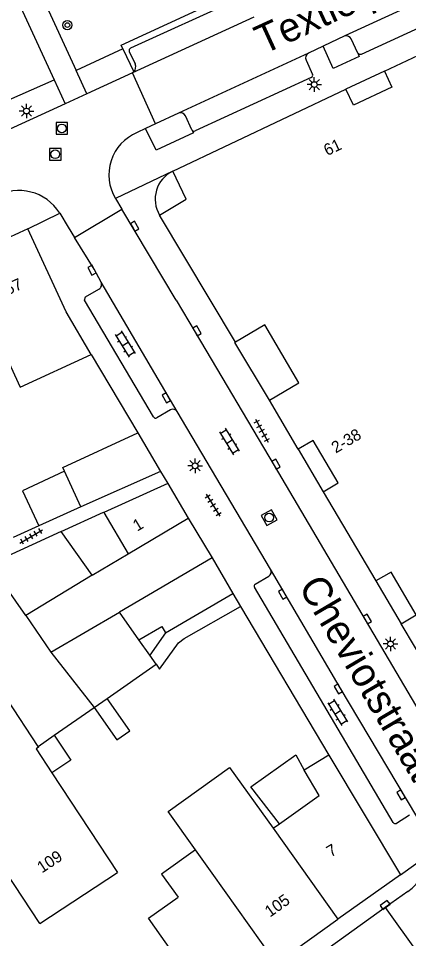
# Model space of a CAD drawing. Extents: x 132998 to 136004, y 396998 to 398512.
# Drawn here: x 133312.9 to 133346.5, y 398220.9 to 398300.1 of the extents above; entities that cross this region are included whole.
import ezdxf

# ---------------------------------------------------------------- set-up
doc = ezdxf.new("R2010")
doc.units = 0
for name, color, linetype in [('gg-afsc-erfafscheiding', 7, 'Continuous'), ('gg-afsc-hekwerk', 7, 'Continuous'), ('gg-afsc-muur', 7, 'Continuous'), ('gg-anno-huisnummerreeks BGT', 7, 'Continuous'), ('gg-anno-openbare ruimte label', 7, 'Continuous'), ('gg-bbg-bijgebouw', 7, 'Continuous'), ('gg-bbg-gedigitaliseerde bebouwing', 7, 'Continuous'), ('gg-bbg-gedigitaliseerde bijgebouw', 7, 'Continuous'), ('gg-bbg-hoofdgebouw', 7, 'Continuous'), ('gg-bbg-luifel en loopbrug', 7, 'Continuous'), ('gg-bbg-onder overbouw', 7, 'Continuous'), ('gg-bbg-pand overbouw', 7, 'Continuous'), ('gg-bbg-tussenscheiding', 7, 'Continuous'), ('gg-knt-verharding', 7, 'Continuous'), ('gg-knt-verharding nz', 7, 'Continuous'), ('gt-grn-groengrens', 7, 'Continuous'), ('gt-grn-weggrens', 7, 'Continuous'), ('gt-symb-boom', 7, 'Continuous'), ('gt-symb-klinker verharding', 7, 'Continuous'), ('gt-symb-kolk', 7, 'Continuous'), ('gt-symb-lichtmast', 7, 'Continuous'), ('gt-symb-rioolschacht', 7, 'Continuous'), ('gt-symb-tegel verharding', 7, 'Continuous')]:
    doc.layers.add(name, color=color, linetype=linetype)

# ---------------------------------------------------------------- blocks, each defined once
blk = doc.blocks.new('gt0-BOOM')
at = {"layer": 'gt-symb-boom'}
for radius in [0.4, 0.2]:
    blk.add_circle((0, 0), radius, dxfattribs=at)
blk = doc.blocks.new('gt0-KOLK')
at = {"layer": 'gt-symb-kolk'}
blk.add_lwpolyline([(0, 0), (0.375, 0), (0.375, 0.4), (-0.375, 0.4), (-0.375, 0), (0, 0)], dxfattribs=at)
blk = doc.blocks.new('gt0-LMAST')
at = {"layer": 'gt-symb-lichtmast'}
for p, q in [((-0.182, 0.173), (-0.447, 0.438)), ((-0.005, 0.246), (-0.005, 0.621)), ((0.172, 0.173), (0.437, 0.438)), ((-0.255, -0.004), (-0.63, -0.004)), ((-0.182, -0.181), (-0.447, -0.446)), ((-0.005, -0.254), (-0.005, -0.629)), ((0.437, -0.446), (0.172, -0.181)), ((0.245, -0.004), (0.62, -0.004))]:
    blk.add_line(p, q, dxfattribs=at)
blk.add_circle((-0.005, -0.004), 0.25, dxfattribs=at)
blk = doc.blocks.new('gt0-TEG1')
at = {"layer": 'gt-symb-tegel verharding'}
for p, q in [((-1.125, 0), (1.125, 0)), ((-0.9, -0.25), (-0.9, 0.25)), ((-0.45, -0.25), (-0.45, 0.25)), ((0, -0.25), (0, 0.25)), ((0.45, -0.25), (0.45, 0.25)), ((0.9, -0.25), (0.9, 0.25))]:
    blk.add_line(p, q, dxfattribs=at)
blk = doc.blocks.new('gt0-KL1')
at = {"layer": 'gt-symb-klinker verharding'}
for p, q in [((-1.15, 0.3), (1.15, 0.3)), ((-1, -0.3), (-1, 0.3)), ((-0.5, 0.3), (-0.5, 0.45)), ((0, -0.3), (0, 0.3)), ((0.5, 0.3), (0.5, 0.45)), ((1, -0.3), (1, 0.3)), ((-1.15, -0.3), (1.15, -0.3)), ((-0.5, -0.45), (-0.5, -0.3)), ((0.5, -0.45), (0.5, -0.3))]:
    blk.add_line(p, q, dxfattribs=at)
blk = doc.blocks.new('gt0-RS')
at = {"layer": 'gt-symb-rioolschacht'}
blk.add_lwpolyline([(-0.5, -0.5), (0.5, -0.5), (0.5, 0.5), (-0.5, 0.5)], close=True, dxfattribs=at)
blk.add_circle((0, 0), 0.375, dxfattribs=at)

msp = doc.modelspace()

# ---------------------------------------------------------------- linework, layer by layer
at = {"layer": 'gg-afsc-erfafscheiding'}
msp.add_line((133314.647, 398256.426), (133312.447, 398255.425), dxfattribs=at)
at = {"layer": 'gg-afsc-hekwerk'}
for p, q in [((133325.12, 398261.12), (133325.75, 398260.08)), ((133327.52, 398257.09), (133329.57, 398253.661))]:
    msp.add_line(p, q, dxfattribs=at)
at = {"layer": 'gg-afsc-muur'}
for p, q in [((133344.398, 398295.577), (133341.084, 398294.024)), ((133326.173, 398286.961), (133326.191, 398286.969)), ((133319.167, 398271.177), (133323.16, 398264.44)), ((133332.02, 398249.488), (133339.63, 398236.671))]:
    msp.add_line(p, q, dxfattribs=at)
msp.add_arc((133327.342, 398284.555), 2.675, 115.91456, 210.74825, dxfattribs=at)
at = {"layer": 'gg-bbg-bijgebouw'}
for p, q in [((133323.16, 398264.44), (133325.12, 398261.12)), ((133325.75, 398260.08), (133327.52, 398257.09)), ((133329.57, 398253.661), (133331.36, 398250.6))]:
    msp.add_line(p, q, dxfattribs=at)
at = {"layer": 'gg-bbg-gedigitaliseerde bebouwing'}
for p, q in [((133314.407, 398237.23), (133315.761, 398235.174)), ((133315.761, 398235.174), (133321.42, 398226.58)), ((133314.73, 398222.181), (133309.263, 398230.487)), ((133334.816, 398230.39), (133335.36, 398230.778)), ((133324.08, 398222.651), (133326.638, 398224.462))]:
    msp.add_line(p, q, dxfattribs=at)
for points in [[(133311.274, 398272.195), (133313.047, 398268.353), (133319.167, 398271.177)], [(133314.582, 398237.43), (133314.616, 398237.379), (133314.407, 398237.23)], [(133328.15, 398228.529), (133325.784, 398231.841), (133331.079, 398235.623), (133334.816, 398230.39)], [(133335.36, 398230.778), (133338.786, 398233.224), (133337.49, 398235.39)], [(133328.15, 398228.529), (133325.225, 398226.44), (133326.638, 398224.462)]]:
    msp.add_lwpolyline(points, dxfattribs=at)
at = {"layer": 'gg-bbg-gedigitaliseerde bijgebouw'}
for p, q in [((133318.254, 398258.068), (133316.852, 398261.143)), ((133325.12, 398261.12), (133318.254, 398258.068)), ((133325.75, 398260.08), (133320.234, 398257.586)), ((133320.234, 398257.586), (133322.346, 398254.021)), ((133322.346, 398254.021), (133327.52, 398257.09)), ((133319.252, 398252.185), (133316.568, 398255.946)), ((133329.57, 398253.661), (133321.604, 398249.003)), ((133319.252, 398252.185), (133313.535, 398248.711)), ((133325.556, 398247.206), (133331.36, 398250.6)), ((133313.535, 398248.711), (133315.695, 398245.545)), ((133315.695, 398245.545), (133321.604, 398249.003)), ((133323.265, 398246.619), (133325.228, 398247.767)), ((133325.228, 398247.767), (133325.556, 398247.206)), ((133324.194, 398245.286), (133323.265, 398246.619)), ((133324.738, 398244.505), (133324.194, 398245.286)), ((133320.521, 398241.567), (133324.738, 398244.505)), ((133319.405, 398240.79), (133320.521, 398241.567)), ((133315.982, 398238.405), (133319.405, 398240.79)), ((133314.582, 398237.43), (133315.982, 398238.405))]:
    msp.add_line(p, q, dxfattribs=at)
for points in [[(133316.852, 398261.143), (133316.707, 398261.461), (133323.16, 398264.44)], [(133316.568, 398255.946), (133310.482, 398253.146), (133311.106, 398252.123)]]:
    msp.add_lwpolyline(points, dxfattribs=at)
at = {"layer": 'gg-bbg-hoofdgebouw'}
for p, q in [((133344.398, 398295.577), (133350.32, 398298.353)), ((133326.191, 398286.969), (133341.084, 398294.024)), ((133331.571, 398272.244), (133325.043, 398283.187)), ((133313.69, 398282), (133307.898, 398279.341)), ((133336.977, 398263.026), (133334.501, 398267.239)), ((133339.139, 398259.367), (133343.677, 398251.687)), ((133350.394, 398240.31), (133345.853, 398247.996)), ((133339.63, 398236.671), (133337.49, 398235.39)), ((133339.63, 398236.671), (133345.79, 398226.39)), ((133314.73, 398222.181), (133321.42, 398226.58)), ((133345.79, 398226.39), (133340.406, 398222.561)), ((133329.255, 398215.344), (133324.08, 398222.651)), ((133335.092, 398218.783), (133340.406, 398222.561))]:
    msp.add_line(p, q, dxfattribs=at)
for points in [[(133344.398, 398295.577), (133345.047, 398294.192), (133341.733, 398292.638), (133341.084, 398294.024)], [(133325.043, 398283.187), (133327.337, 398284.546), (133326.191, 398286.969)], [(133319.167, 398271.177), (133316.99, 398274.85), (133313.69, 398282)], [(133339.139, 398259.367), (133340.43, 398260.13), (133338.268, 398263.789), (133336.977, 398263.026)], [(133345.853, 398247.996), (133347.144, 398248.759), (133344.978, 398252.427), (133343.677, 398251.687)]]:
    msp.add_lwpolyline(points, dxfattribs=at)
at = {"layer": 'gg-bbg-luifel en loopbrug'}
for p, q in [((133318.254, 398258.068), (133314.647, 398256.426)), ((133319.252, 398252.185), (133322.346, 398254.021)), ((133331.36, 398250.6), (133332.02, 398249.488)), ((133325.556, 398247.206), (133324.194, 398245.286))]:
    msp.add_line(p, q, dxfattribs=at)
for points in [[(133316.852, 398261.143), (133313.232, 398259.449), (133314.647, 398256.426)], [(133316.568, 398255.946), (133320.221, 398257.609), (133320.234, 398257.586)], [(133324.738, 398244.505), (133325.03, 398244.086), (133326.679, 398246.352), (133327.155, 398246.741), (133332.02, 398249.488)], [(133319.405, 398240.79), (133321.355, 398237.99), (133322.471, 398238.767), (133320.521, 398241.567)], [(133315.982, 398238.405), (133317.399, 398236.252), (133315.761, 398235.174)], [(133335.36, 398230.778), (133332.901, 398233.955), (133336.772, 398236.72), (133337.49, 398235.39)]]:
    msp.add_lwpolyline(points, dxfattribs=at)
at = {"layer": 'gg-bbg-onder overbouw'}
msp.add_lwpolyline([(133334.501, 398267.239), (133337.044, 398268.734), (133334.106, 398273.734), (133331.571, 398272.244)], dxfattribs=at)
at = {"layer": 'gg-bbg-pand overbouw'}
msp.add_lwpolyline([(133334.501, 398267.239), (133331.534, 398272.222), (133331.571, 398272.244)], dxfattribs=at)
at = {"layer": 'gg-bbg-tussenscheiding'}
for p, q in [((133313.535, 398248.711), (133311.106, 398252.123)), ((133323.265, 398246.619), (133321.604, 398249.003)), ((133315.695, 398245.545), (133319.405, 398240.79)), ((133334.816, 398230.39), (133340.406, 398222.561)), ((133329.57, 398226.538), (133328.15, 398228.529)), ((133335.092, 398218.783), (133329.57, 398226.538))]:
    msp.add_line(p, q, dxfattribs=at)
msp.add_lwpolyline([(133314.582, 398237.43), (133309.22, 398245.579), (133306.724, 398249.243)], dxfattribs=at)
at = {"layer": 'gg-knt-verharding'}
for p, q in [((133310.963, 398310.682), (133317.86, 398295.636)), ((133331.636, 398301.712), (133322.534, 398297.541)), ((133340.99, 398298.603), (133339.13, 398297.717)), ((133342.12, 398297.11), (133341.553, 398298.346)), ((133321.883, 398297.497), (133322.83, 398295.513)), ((133339.13, 398297.717), (133337.865, 398297.114)), ((133322.434, 398297.274), (133322.943, 398296.19)), ((133337.658, 398296.511), (133338.214, 398295.3)), ((133318.783, 398293.614), (133317.86, 398295.636)), ((133322.724, 398295.416), (133318.783, 398293.614)), ((133322.83, 398295.513), (133322.724, 398295.416)), ((133324.685, 398291.025), (133322.724, 398295.416)), ((133338.108, 398295.039), (133328.118, 398290.422)), ((133315.96, 398294.815), (133316.908, 398292.76)), ((133318.783, 398293.614), (133316.908, 398292.76)), ((133316.908, 398292.76), (133309.157, 398289.226)), ((133326.674, 398291.958), (133324.685, 398291.025)), ((133327.831, 398290.513), (133327.272, 398291.726)), ((133323.84, 398290.629), (133323.105, 398290.284)), ((133324.685, 398291.025), (133323.84, 398290.629)), ((133321.256, 398284.596), (133321.791, 398283.693)), ((133317.726, 398281.247), (133321.791, 398283.693)), ((133326.471, 398275.869), (133321.791, 398283.693)), ((133326.552, 398266.268), (133320.003, 398277.399)), ((133325.973, 398266.42), (133324.806, 398265.734)), ((133334.596, 398252.706), (133326.552, 398266.268)), ((133333.278, 398251.402), (133334.438, 398252.085)), ((133345.147, 398230.887), (133333.225, 398251.143)), ((133346.556, 398231.516), (133345.432, 398230.813)), ((133346.421, 398224.941), (133344.481, 398223.555)), ((133344.481, 398223.555), (133330.506, 398213.568)), ((133344.481, 398223.555), (133347.279, 398219.647))]:
    msp.add_line(p, q, dxfattribs=at)
for points in [[(133264.809, 398276.798), (133265.232, 398277.625), (133265.54, 398278.148), (133265.896, 398278.642), (133267.857, 398281.03), (133269.757, 398283.017), (133270.61, 398283.963), (133271.118, 398284.599), (133271.461, 398285.103), (133271.785, 398285.677), (133272.173, 398286.611), (133272.496, 398287.61), (133276.297, 398300.24), (133284.393, 398298.011), (133297.28, 398304.121), (133309.101, 398309.76), (133310.834, 398305.939), (133315.96, 398294.815)], [(133370.605, 398310.02), (133342.404, 398297.02), (133342.261, 398297.02), (133342.163, 398297.061), (133342.12, 398297.11)], [(133321.883, 398297.497), (133321.729, 398297.819), (133331.91, 398302.511), (133332.138, 398302.019)], [(133342.12, 398297.11), (133342.242, 398296.844), (133339.981, 398295.816), (133339.13, 398297.717)], [(133327.831, 398290.513), (133327.952, 398290.253), (133324.741, 398288.777), (133323.84, 398290.629)], [(133316.447, 398283.356), (133317.169, 398282.143), (133317.726, 398281.247)], [(133320.003, 398277.399), (133319.406, 398278.535), (133317.726, 398281.247)], [(133324.518, 398265.802), (133318.589, 398275.864), (133318.656, 398276.133), (133319.823, 398276.81)], [(133326.471, 398275.869), (133328.098, 398273.112), (133334.899, 398261.635), (133351.327, 398233.777)], [(133347.186, 398231.393), (133340.606, 398242.49), (133334.596, 398252.706)]]:
    msp.add_lwpolyline(points, dxfattribs=at)
for centre, radius, start, end in [((133341.105, 398298.111), 0.506, 27.72107, 103.20714), ((133322.628, 398297.353), 0.21, 116.72643, 202.20852), ((133338.108, 398296.693), 0.486, 120.03853, 202.06846), ((133322.355, 398295.94), 0.639, 318.02112, 23.02679), ((133338.044, 398295.217), 0.189, 289.83099, 25.96189), ((133326.854, 398291.535), 0.46, 24.54923, 113.04226), ((133324.61, 398286.65), 3.933, 112.50171, 211.48268), ((133328.037, 398290.666), 0.257, 216.54931, 288.26584), ((133312.956, 398281.18), 4.113, 31.93885, 119.867), ((133319.619, 398277.194), 0.435, 297.98191, 28.0315), ((133324.694, 398265.904), 0.203, 210.0716, 303.35866), ((133326.178, 398266.022), 0.447, 33.30436, 117.27672), ((133334.193, 398252.478), 0.463, 301.95905, 29.49137), ((133333.404, 398251.241), 0.205, 128.18307, 208.68702), ((133345.329, 398231.003), 0.216, 212.54354, 298.34569), ((133343.974, 398228.422), 4.255, 305.10956, 355.88755)]:
    msp.add_arc(centre, radius, start, end, dxfattribs=at)
at = {"layer": 'gg-knt-verharding nz'}
for p, q in [((133364.7, 398309.535), (133340.99, 398298.603)), ((133333.167, 398300.223), (133322.724, 398295.416)), ((133337.865, 398297.114), (133326.674, 398291.958))]:
    msp.add_line(p, q, dxfattribs=at)
at = {"layer": 'gt-grn-groengrens'}
for p, q in [((133321.883, 398297.497), (133317.86, 398295.636)), ((133308.135, 398291.391), (133315.96, 398294.815))]:
    msp.add_line(p, q, dxfattribs=at)
at = {"layer": 'gt-grn-weggrens'}
for p, q in [((133326.173, 398286.961), (133321.256, 398284.596)), ((133313.69, 398282), (133316.447, 398283.356)), ((133336.977, 398263.026), (133339.139, 398259.367)), ((133343.677, 398251.687), (133345.853, 398247.996)), ((133345.79, 398226.39), (133348.218, 398228.117))]:
    msp.add_line(p, q, dxfattribs=at)

# ---------------------------------------------------------------- block references
at = {"layer": 'gt-symb-boom'}
msp.add_blockref('gt0-BOOM', (133317.105, 398299.539), dxfattribs=at)
at = {"layer": 'gt-symb-klinker verharding'}
for p, rotation in [((133322.077, 398272.079), -58.32868147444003), ((133331.052, 398263.687), -58.32868147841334), ((133340.377, 398240.374), -58.32868147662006)]:
    msp.add_blockref('gt0-KL1', p, dxfattribs=dict(at, rotation=rotation))
at = {"layer": 'gt-symb-kolk'}
for p, rotation in [((133322.729, 398282.117), -59.081915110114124), ((133319.406, 398278.535), 117.63338011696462), ((133328.098, 398273.112), -59.447301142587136), ((133325.796, 398267.556), 120.41849431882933), ((133334.899, 398261.635), -59.34624659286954), ((133335.811, 398250.642), 120.46554491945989), ((133342.761, 398248.307), -59.46940298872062), ((133340.606, 398242.49), 120.6357546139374), ((133346.01, 398233.365), 120.79491438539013), ((133344.581, 398223.627), 35.64420014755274)]:
    msp.add_blockref('gt0-KOLK', p, dxfattribs=dict(at, rotation=rotation))
at = {"layer": 'gt-symb-lichtmast'}
for p in [(133338.368, 398294.421), (133313.591, 398292.146), (133328.108, 398261.603), (133344.933, 398246.264)]:
    msp.add_blockref('gt0-LMAST', p, dxfattribs=at)
at = {"layer": 'gt-symb-rioolschacht'}
for p in [(133316.63, 398290.647), (133316.064, 398288.417)]:
    msp.add_blockref('gt0-RS', p, dxfattribs=at)
at = {"layer": 'gt-symb-rioolschacht', "rotation": 119.48963449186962}
msp.add_blockref('gt0-RS', (133334.48, 398257.135), dxfattribs=at)
at = {"layer": 'gt-symb-tegel verharding'}
for p, rotation in [((133333.85, 398264.619), -61.12898209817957), ((133329.653, 398258.208), -58.32868147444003), ((133313.994, 398255.518), 30.384237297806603)]:
    msp.add_blockref('gt0-TEG1', p, dxfattribs=dict(at, rotation=rotation))

# ---------------------------------------------------------------- texts
at = {"layer": 'gg-anno-huisnummerreeks BGT'}
for s, rotation, p in [('61', 25.3, (133339.473, 398288.259)), ('57', 24.6, (133311.985, 398276.267)), ('2-38', 30.6, (133340.213, 398262.642)), ('1', 30.6, (133323.114, 398255.919)), ('7', 30.9, (133339.79, 398227.866)), ('109', 33.3, (133314.916, 398226.493)), ('105', 35.4, (133334.546, 398222.689))]:
    msp.add_text(s, height=1, rotation=rotation, dxfattribs=at).set_placement(p)
at = {"layer": 'gg-anno-openbare ruimte label'}
for s, rotation, p in [('Textielplein', 24.6, (133333.993, 398296.988)), ('Cheviotstraat', 300.5, (133336.952, 398251.218))]:
    msp.add_text(s, height=2.5, rotation=rotation, dxfattribs=at).set_placement(p)

doc.saveas('drawing.dxf')
